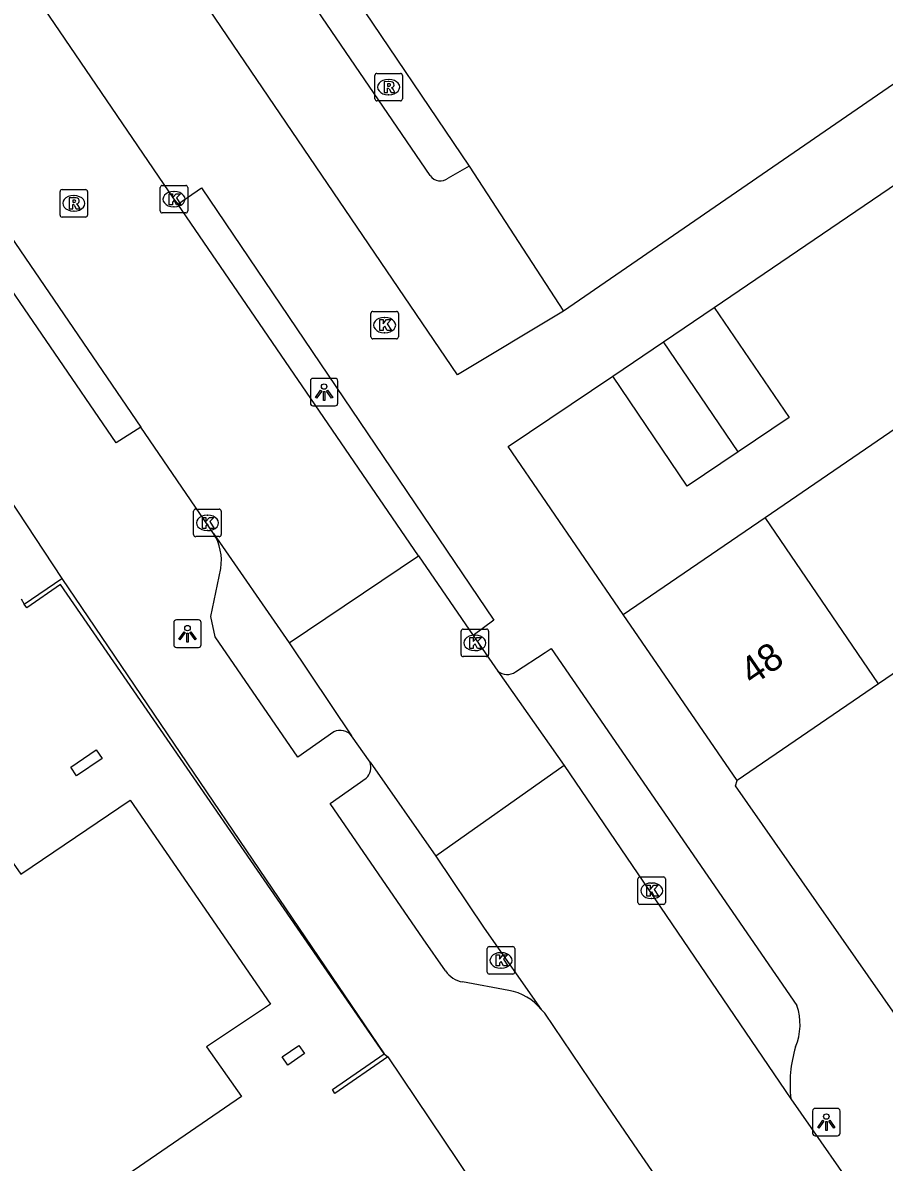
# Model space of a CAD drawing. Extents: x 157466 to 158888, y 383063 to 384677.
# Drawn here: x 158240.07 to 158271.38, y 383594.32 to 383635.75 of the extents above; entities that cross this region are included whole.
import ezdxf

# ---------------------------------------------------------------- set-up
doc = ezdxf.new("R2010")
doc.units = 0
for name, color, linetype in [('IMGEO_Kolk', 7, 'Continuous'), ('IMGEO_Lichtpunt', 7, 'Continuous'), ('IMGEO_Muur', 7, 'Continuous'), ('IMGEO_Pand', 7, 'Continuous'), ('IMGEO_Pand_nummerreeks', 7, 'Continuous'), ('IMGEO_Rijbaan_lokaal_open', 7, 'Continuous'), ('IMGEO_Rioolput', 7, 'Continuous'), ('IMGEO_Voetpad_gesloten', 7, 'Continuous'), ('IMGEO_Voetpad_open', 7, 'Continuous')]:
    doc.layers.add(name, color=color, linetype=linetype)

msp = doc.modelspace()

# ---------------------------------------------------------------- linework, layer by layer
at = {"layer": 'IMGEO_Kolk'}
for p, q in [((158245.063, 383628.908), (158245.063, 383629.76)), ((158245.138, 383629.834), (158245.99, 383629.834)), ((158246.064, 383629.76), (158246.064, 383628.908)), ((158245.551, 383629.614), (158245.576, 383629.614)), ((158245.574, 383629.054), (158245.549, 383629.054)), ((158245.99, 383628.834), (158245.138, 383628.834)), ((158252.794, 383625.255), (158253.646, 383625.255)), ((158252.719, 383624.329), (158252.719, 383625.181)), ((158253.207, 383625.035), (158253.232, 383625.035)), ((158253.72, 383625.181), (158253.72, 383624.329)), ((158253.23, 383624.475), (158253.205, 383624.475)), ((158253.646, 383624.255), (158252.794, 383624.255)), ((158246.278, 383617.139), (158246.278, 383617.991)), ((158246.353, 383618.065), (158247.205, 383618.065)), ((158246.766, 383617.845), (158246.791, 383617.845)), ((158247.279, 383617.991), (158247.279, 383617.139)), ((158247.205, 383617.065), (158246.353, 383617.065)), ((158246.789, 383617.285), (158246.764, 383617.285)), ((158255.998, 383612.776), (158255.998, 383613.628)), ((158256.073, 383613.702), (158256.925, 383613.702)), ((158256.999, 383613.628), (158256.999, 383612.776)), ((158256.486, 383613.482), (158256.511, 383613.482)), ((158256.509, 383612.922), (158256.484, 383612.922)), ((158256.925, 383612.702), (158256.073, 383612.702)), ((158262.425, 383603.767), (158262.425, 383604.619)), ((158262.5, 383604.693), (158263.352, 383604.693)), ((158263.426, 383604.619), (158263.426, 383603.767)), ((158262.913, 383604.473), (158262.938, 383604.473)), ((158263.352, 383603.693), (158262.5, 383603.693)), ((158262.936, 383603.913), (158262.911, 383603.913)), ((158256.948, 383601.234), (158256.948, 383602.086)), ((158257.023, 383602.16), (158257.875, 383602.16)), ((158257.949, 383602.086), (158257.949, 383601.234)), ((158257.436, 383601.94), (158257.461, 383601.94)), ((158257.875, 383601.16), (158257.023, 383601.16)), ((158257.459, 383601.38), (158257.434, 383601.38))]:
    msp.add_line(p, q, dxfattribs=at)
for points in [[(158245.063, 383628.908), (158245.063, 383629.76)], [(158245.138, 383629.834), (158245.99, 383629.834)], [(158246.064, 383629.76), (158246.064, 383628.908)], [(158245.384, 383629.534), (158245.507, 383629.534), (158245.507, 383629.383), (158245.637, 383629.534), (158245.801, 383629.534), (158245.655, 383629.383), (158245.808, 383629.134), (158245.656, 383629.134), (158245.571, 383629.298), (158245.507, 383629.231), (158245.507, 383629.134), (158245.384, 383629.134), (158245.384, 383629.534)], [(158245.99, 383628.834), (158245.138, 383628.834)], [(158252.794, 383625.255), (158253.646, 383625.255)], [(158252.719, 383624.329), (158252.719, 383625.181)], [(158253.04, 383624.955), (158253.163, 383624.955), (158253.163, 383624.804), (158253.293, 383624.955), (158253.457, 383624.955), (158253.311, 383624.804), (158253.464, 383624.555), (158253.312, 383624.555), (158253.227, 383624.719), (158253.163, 383624.652), (158253.163, 383624.555), (158253.04, 383624.555), (158253.04, 383624.955)], [(158253.72, 383625.181), (158253.72, 383624.329)], [(158253.646, 383624.255), (158252.794, 383624.255)], [(158246.278, 383617.139), (158246.278, 383617.991)], [(158246.353, 383618.065), (158247.205, 383618.065)], [(158246.599, 383617.765), (158246.722, 383617.765), (158246.722, 383617.614), (158246.852, 383617.765), (158247.016, 383617.765), (158246.87, 383617.614), (158247.023, 383617.365), (158246.871, 383617.365), (158246.786, 383617.529), (158246.722, 383617.462), (158246.722, 383617.365), (158246.599, 383617.365), (158246.599, 383617.765)], [(158247.279, 383617.991), (158247.279, 383617.139)], [(158247.205, 383617.065), (158246.353, 383617.065)], [(158255.998, 383612.776), (158255.998, 383613.628)], [(158256.073, 383613.702), (158256.925, 383613.702)], [(158256.999, 383613.628), (158256.999, 383612.776)], [(158256.319, 383613.402), (158256.442, 383613.402), (158256.442, 383613.251), (158256.572, 383613.402), (158256.736, 383613.402), (158256.59, 383613.251), (158256.743, 383613.002), (158256.591, 383613.002), (158256.506, 383613.166), (158256.442, 383613.099), (158256.442, 383613.002), (158256.319, 383613.002), (158256.319, 383613.402)], [(158256.925, 383612.702), (158256.073, 383612.702)], [(158262.425, 383603.767), (158262.425, 383604.619)], [(158262.5, 383604.693), (158263.352, 383604.693)], [(158263.426, 383604.619), (158263.426, 383603.767)], [(158262.746, 383604.393), (158262.869, 383604.393), (158262.869, 383604.242), (158262.999, 383604.393), (158263.163, 383604.393), (158263.017, 383604.242), (158263.17, 383603.993), (158263.018, 383603.993), (158262.933, 383604.157), (158262.869, 383604.09), (158262.869, 383603.993), (158262.746, 383603.993), (158262.746, 383604.393)], [(158263.352, 383603.693), (158262.5, 383603.693)], [(158256.948, 383601.234), (158256.948, 383602.086)], [(158257.023, 383602.16), (158257.875, 383602.16)], [(158257.949, 383602.086), (158257.949, 383601.234)], [(158257.269, 383601.86), (158257.392, 383601.86), (158257.392, 383601.709), (158257.522, 383601.86), (158257.686, 383601.86), (158257.54, 383601.709), (158257.693, 383601.46), (158257.541, 383601.46), (158257.456, 383601.624), (158257.392, 383601.557), (158257.392, 383601.46), (158257.269, 383601.46), (158257.269, 383601.86)], [(158257.875, 383601.16), (158257.023, 383601.16)]]:
    msp.add_lwpolyline(points, dxfattribs=at)
for centre, start, end in [((158245.14, 383629.758), 91.552, 178.448), ((158245.14, 383629.758), 91.552, 178.448), ((158245.988, 383629.758), 1.552, 88.448), ((158245.988, 383629.758), 1.552, 88.448), ((158245.14, 383628.91), 181.552, 268.448), ((158245.14, 383628.91), 181.552, 268.448), ((158245.988, 383628.91), 271.552, 358.448), ((158245.988, 383628.91), 271.552, 358.448), ((158252.796, 383625.179), 91.552, 178.448), ((158252.796, 383625.179), 91.552, 178.448), ((158253.644, 383625.179), 1.552, 88.448), ((158253.644, 383625.179), 1.552, 88.448), ((158252.796, 383624.331), 181.552, 268.448), ((158252.796, 383624.331), 181.552, 268.448), ((158253.644, 383624.331), 271.552, 358.448), ((158253.644, 383624.331), 271.552, 358.448), ((158246.355, 383617.989), 91.552, 178.448), ((158246.355, 383617.989), 91.552, 178.448), ((158247.203, 383617.989), 1.552, 88.448), ((158247.203, 383617.989), 1.552, 88.448), ((158246.355, 383617.141), 181.552, 268.448), ((158246.355, 383617.141), 181.552, 268.448), ((158247.203, 383617.141), 271.552, 358.448), ((158247.203, 383617.141), 271.552, 358.448), ((158256.075, 383613.626), 91.552, 178.448), ((158256.075, 383613.626), 91.552, 178.448), ((158256.923, 383613.626), 1.552, 88.448), ((158256.923, 383613.626), 1.552, 88.448), ((158256.075, 383612.778), 181.552, 268.448), ((158256.075, 383612.778), 181.552, 268.448), ((158256.923, 383612.778), 271.552, 358.448), ((158256.923, 383612.778), 271.552, 358.448), ((158262.502, 383604.617), 91.552, 178.448), ((158262.502, 383604.617), 91.552, 178.448), ((158263.35, 383604.617), 1.552, 88.448), ((158263.35, 383604.617), 1.552, 88.448), ((158262.502, 383603.769), 181.552, 268.448), ((158262.502, 383603.769), 181.552, 268.448), ((158263.35, 383603.769), 271.552, 358.448), ((158263.35, 383603.769), 271.552, 358.448), ((158257.025, 383602.084), 91.552, 178.448), ((158257.025, 383602.084), 91.552, 178.448), ((158257.873, 383602.084), 1.552, 88.448), ((158257.873, 383602.084), 1.552, 88.448), ((158257.025, 383601.236), 181.552, 268.448), ((158257.025, 383601.236), 181.552, 268.448), ((158257.873, 383601.236), 271.552, 358.448), ((158257.873, 383601.236), 271.552, 358.448)]:
    msp.add_arc(centre, 0.0765, start, end, dxfattribs=at)
for centre, major_axis, ratio, start_param, end_param in [((158245.55, 383629.334), (-0.387, 0.002), 0.722429, 4.712389, 7.853982), ((158245.575, 383629.334), (-0.39, 0.002), 0.717154, 1.570796, 4.712389), ((158253.206, 383624.755), (-0.387, 0.002), 0.722429, 4.712389, 7.853982), ((158253.231, 383624.755), (-0.39, 0.002), 0.717154, 1.570796, 4.712389), ((158246.765, 383617.565), (-0.387, 0.002), 0.722429, 4.712389, 7.853982), ((158246.79, 383617.565), (-0.39, 0.002), 0.717154, 1.570796, 4.712389), ((158256.485, 383613.202), (-0.387, 0.002), 0.722429, 4.712389, 7.853982), ((158256.51, 383613.202), (-0.39, 0.002), 0.717154, 1.570796, 4.712389), ((158262.912, 383604.193), (-0.387, 0.002), 0.722429, 4.712389, 7.853982), ((158262.937, 383604.193), (-0.39, 0.002), 0.717154, 1.570796, 4.712389), ((158257.435, 383601.66), (-0.387, 0.002), 0.722429, 4.712389, 7.853982), ((158257.46, 383601.66), (-0.39, 0.002), 0.717154, 1.570796, 4.712389)]:
    msp.add_ellipse(centre, major_axis=major_axis, ratio=ratio, start_param=start_param, end_param=end_param, dxfattribs=at)
at = {"layer": 'IMGEO_Lichtpunt'}
for p, q in [((158250.52, 383622.724), (158250.52, 383621.917)), ((158250.52, 383622.724), (158250.52, 383621.917)), ((158251.422, 383622.819), (158250.614, 383622.819)), ((158251.422, 383622.819), (158250.614, 383622.819)), ((158251.516, 383621.917), (158251.516, 383622.724)), ((158251.516, 383621.917), (158251.516, 383622.724)), ((158250.614, 383621.823), (158251.422, 383621.823)), ((158250.614, 383621.823), (158251.422, 383621.823)), ((158246.458, 383614.036), (158245.65, 383614.036)), ((158246.458, 383614.036), (158245.65, 383614.036)), ((158245.556, 383613.941), (158245.556, 383613.134)), ((158245.556, 383613.941), (158245.556, 383613.134)), ((158246.552, 383613.134), (158246.552, 383613.941)), ((158246.552, 383613.134), (158246.552, 383613.941)), ((158245.65, 383613.04), (158246.458, 383613.04)), ((158245.65, 383613.04), (158246.458, 383613.04)), ((158269.677, 383596.279), (158268.869, 383596.279)), ((158269.677, 383596.279), (158268.869, 383596.279)), ((158268.775, 383596.184), (158268.775, 383595.377)), ((158268.775, 383596.184), (158268.775, 383595.377)), ((158269.771, 383595.377), (158269.771, 383596.184)), ((158269.771, 383595.377), (158269.771, 383596.184)), ((158268.869, 383595.283), (158269.677, 383595.283)), ((158268.869, 383595.283), (158269.677, 383595.283))]:
    msp.add_line(p, q, dxfattribs=at)
for points in [[(158250.894, 383622.388), (158250.933, 383622.36), (158250.745, 383622.098), (158250.707, 383622.125), (158250.894, 383622.388)], [(158250.996, 383622.34), (158251.043, 383622.34), (158251.043, 383622.018), (158250.996, 383622.018), (158250.996, 383622.34)], [(158251.106, 383622.36), (158251.144, 383622.387), (158251.331, 383622.125), (158251.292, 383622.097), (158251.106, 383622.36)], [(158245.93, 383613.605), (158245.969, 383613.577), (158245.781, 383613.315), (158245.743, 383613.342), (158245.93, 383613.605)], [(158246.142, 383613.577), (158246.18, 383613.604), (158246.367, 383613.342), (158246.328, 383613.314), (158246.142, 383613.577)], [(158246.032, 383613.557), (158246.079, 383613.557), (158246.079, 383613.235), (158246.032, 383613.235), (158246.032, 383613.557)], [(158269.149, 383595.848), (158269.188, 383595.82), (158269, 383595.558), (158268.962, 383595.585), (158269.149, 383595.848)], [(158269.251, 383595.8), (158269.298, 383595.8), (158269.298, 383595.478), (158269.251, 383595.478), (158269.251, 383595.8)], [(158269.361, 383595.82), (158269.399, 383595.847), (158269.586, 383595.585), (158269.547, 383595.557), (158269.361, 383595.82)]]:
    msp.add_lwpolyline(points, dxfattribs=at)
for centre in [(158251.019, 383622.522), (158246.055, 383613.739), (158269.274, 383595.982)]:
    msp.add_circle(centre, 0.0994, dxfattribs=at)
for centre, start, end in [((158250.614, 383622.724), 90, 180), ((158250.614, 383622.724), 90, 180), ((158251.422, 383622.724), 0, 90), ((158251.422, 383622.724), 0, 90), ((158250.614, 383621.917), 180, 270), ((158250.614, 383621.917), 180, 270), ((158251.422, 383621.917), 270, 0), ((158251.422, 383621.917), 270, 360), ((158245.65, 383613.941), 90, 180), ((158245.65, 383613.941), 90, 180), ((158246.458, 383613.941), 0, 90), ((158246.458, 383613.941), 0, 90), ((158245.65, 383613.134), 180, 270), ((158245.65, 383613.134), 180, 270), ((158246.458, 383613.134), 270, 0), ((158246.458, 383613.134), 270, 360), ((158268.869, 383596.184), 90, 180), ((158268.869, 383596.184), 90, 180), ((158269.677, 383596.184), 0, 90), ((158269.677, 383596.184), 0, 90), ((158268.869, 383595.377), 180, 270), ((158268.869, 383595.377), 180, 270), ((158269.677, 383595.377), 270, 0), ((158269.677, 383595.377), 270, 360)]:
    msp.add_arc(centre, 0.0946, start, end, dxfattribs=at)
at = {"layer": 'IMGEO_Muur'}
for points in [[(158240.122, 383614.615), (158241.491, 383615.546)], [(158253.203, 383598.26), (158241.441, 383615.32), (158240.211, 383614.478), (158240.122, 383614.615)], [(158241.491, 383615.546), (158253.203, 383598.26)], [(158253.341, 383598.153), (158251.405, 383596.822), (158251.319, 383596.96), (158253.203, 383598.26)], [(158253.203, 383598.26), (158253.341, 383598.153)]]:
    msp.add_lwpolyline(points, dxfattribs=at)
at = {"layer": 'IMGEO_Pand'}
for points in [[(158297.608, 383651.339), (158259.719, 383625.262)], [(158243.176, 383649.959), (158256.289, 383630.536)], [(158256.289, 383630.536), (158259.719, 383625.262)], [(158263.359, 383624.146), (158265.202, 383625.393)], [(158265.202, 383625.393), (158267.925, 383621.396), (158266.07, 383620.145)], [(158261.515, 383622.899), (158263.359, 383624.146)], [(158266.07, 383620.145), (158263.359, 383624.146)], [(158266.07, 383620.145), (158264.215, 383618.895), (158261.515, 383622.899)], [(158267.045, 383617.758), (158272.272, 383621.331)], [(158261.892, 383614.235), (158267.045, 383617.758)], [(158271.175, 383611.716), (158267.045, 383617.758)], [(158276.402, 383615.29), (158271.175, 383611.716)], [(158266.03, 383608.194), (158261.892, 383614.235)], [(158271.175, 383611.716), (158266.03, 383608.194)], [(158241.814, 383608.686), (158242.739, 383609.311), (158242.95, 383608.998), (158242.025, 383608.373), (158241.814, 383608.686)], [(158215.793, 383590.872), (158227.446, 383598.845), (158228.316, 383597.574), (158231.001, 383599.411), (158231.8, 383599.958), (158230.932, 383601.23), (158238.75, 383606.566), (158240, 383604.79), (158243.968, 383607.489), (158249.07, 383600.072), (158246.747, 383598.511), (158248.015, 383596.714), (158238.501, 383590.195), (158236.822, 383589.045)], [(158249.703, 383597.854), (158249.497, 383598.154), (158250.107, 383598.571), (158250.313, 383598.271), (158249.703, 383597.854)]]:
    msp.add_lwpolyline(points, dxfattribs=at)
at = {"layer": 'IMGEO_Rijbaan_lokaal_open'}
for points in [[(158210.568, 383680.576), (158210.773, 383680.301), (158214.72, 383674.526), (158224.589, 383660.087), (158236.121, 383643.187), (158245.564, 383629.334), (158245.709, 383629.148)], [(158237.164, 383631.582), (158244.36, 383621.051)], [(158254.454, 383616.371), (158245.709, 383629.148)], [(158246.999, 383617.179), (158244.36, 383621.051)], [(158246.999, 383617.179), (158249.746, 383613.209)], [(158249.746, 383613.209), (158254.454, 383616.371)], [(158254.454, 383616.371), (158256.439, 383613.471)], [(158249.746, 383613.209), (158252.017, 383609.828)], [(158256.439, 383613.471), (158257.329, 383612.17)], [(158257.329, 383612.17), (158259.75, 383608.744)], [(158252.693, 383608.864), (158252.017, 383609.828)], [(158252.693, 383608.864), (158255.078, 383605.443)], [(158259.75, 383608.744), (158255.078, 383605.443)], [(158259.75, 383608.744), (158267.986, 383596.629)], [(158255.078, 383605.443), (158256.84, 383602.832), (158258.908, 383599.874)], [(158264.184, 383592.177), (158263.501, 383593.197), (158262.585, 383594.528), (158261, 383596.831), (158259.046, 383599.735), (158258.908, 383599.874)], [(158267.986, 383596.629), (158270.806, 383592.574)]]:
    msp.add_lwpolyline(points, dxfattribs=at)
at = {"layer": 'IMGEO_Rioolput'}
for p, q in [((158252.94, 383633.908), (158253.792, 383633.908)), ((158252.865, 383632.982), (158252.865, 383633.834)), ((158253.353, 383633.688), (158253.378, 383633.688)), ((158253.866, 383633.834), (158253.866, 383632.982)), ((158253.376, 383633.128), (158253.351, 383633.128)), ((158253.792, 383632.908), (158252.94, 383632.908)), ((158241.422, 383628.757), (158241.422, 383629.609)), ((158241.497, 383629.683), (158242.349, 383629.683)), ((158241.91, 383629.463), (158241.935, 383629.463)), ((158242.423, 383629.609), (158242.423, 383628.757)), ((158242.349, 383628.683), (158241.497, 383628.683)), ((158241.933, 383628.903), (158241.908, 383628.903))]:
    msp.add_line(p, q, dxfattribs=at)
for points in [[(158252.94, 383633.908), (158253.792, 383633.908)], [(158252.865, 383632.982), (158252.865, 383633.834)], [(158253.454, 383633.606), (158253.202, 383633.608), (158253.202, 383633.208)], [(158253.38, 383633.527), (158253.326, 383633.527), (158253.326, 383633.446)], [(158253.866, 383633.834), (158253.866, 383632.982)], [(158253.202, 383633.208), (158253.326, 383633.208), (158253.326, 383633.37), (158253.337, 383633.37)], [(158253.326, 383633.446), (158253.378, 383633.446)], [(158253.384, 383633.341), (158253.455, 383633.208), (158253.595, 383633.208), (158253.53, 383633.334)], [(158253.792, 383632.908), (158252.94, 383632.908)], [(158241.422, 383628.757), (158241.422, 383629.609)], [(158241.497, 383629.683), (158242.349, 383629.683)], [(158242.011, 383629.381), (158241.759, 383629.383), (158241.759, 383628.983)], [(158242.423, 383629.609), (158242.423, 383628.757)], [(158241.759, 383628.983), (158241.883, 383628.983), (158241.883, 383629.145), (158241.894, 383629.145)], [(158241.937, 383629.302), (158241.883, 383629.302), (158241.883, 383629.221)], [(158241.883, 383629.221), (158241.935, 383629.221)], [(158241.941, 383629.116), (158242.012, 383628.983), (158242.152, 383628.983), (158242.087, 383629.109)], [(158242.349, 383628.683), (158241.497, 383628.683)]]:
    msp.add_lwpolyline(points, dxfattribs=at)
for centre, radius, start, end in [((158252.942, 383633.832), 0.0765, 91.552, 178.448), ((158252.942, 383633.832), 0.0765, 91.552, 178.448), ((158253.79, 383633.832), 0.0765, 1.552, 88.448), ((158253.79, 383633.832), 0.0765, 1.552, 88.448), ((158253.386, 383633.431), 0.0964, 77.0061, 93.1865), ((158253.4, 383633.488), 0.0378, 276.6634, 79.6772), ((158253.453, 383633.496), 0.109, 350.3612, 89.416), ((158253.451, 383633.496), 0.112, 277.5842, 350.9817), ((158253.336, 383633.317), 0.0533, 26.0293, 88.6989), ((158253.362, 383633.635), 0.19, 274.7715, 282.9687), ((158253.435, 383633.281), 0.108, 29.5134, 73.7905), ((158252.942, 383632.984), 0.0765, 181.552, 268.448), ((158252.942, 383632.984), 0.0765, 181.552, 268.448), ((158253.79, 383632.984), 0.0765, 271.552, 358.448), ((158253.79, 383632.984), 0.0765, 271.552, 358.448), ((158241.499, 383629.607), 0.0765, 91.552, 178.448), ((158241.499, 383629.607), 0.0765, 91.552, 178.448), ((158242.01, 383629.271), 0.109, 350.3612, 89.416), ((158242.347, 383629.607), 0.0765, 1.552, 88.448), ((158242.347, 383629.607), 0.0765, 1.552, 88.448), ((158241.893, 383629.092), 0.0533, 26.0293, 88.6989), ((158241.919, 383629.41), 0.19, 274.7715, 282.9687), ((158241.943, 383629.206), 0.0964, 77.0061, 93.1865), ((158241.957, 383629.263), 0.0378, 276.6634, 79.6772), ((158242.008, 383629.271), 0.112, 277.5842, 350.9817), ((158241.992, 383629.056), 0.108, 29.5134, 73.7905), ((158241.499, 383628.759), 0.0765, 181.552, 268.448), ((158241.499, 383628.759), 0.0765, 181.552, 268.448), ((158242.347, 383628.759), 0.0765, 271.552, 358.448), ((158242.347, 383628.759), 0.0765, 271.552, 358.448)]:
    msp.add_arc(centre, radius, start, end, dxfattribs=at)
for centre, major_axis, ratio, start_param, end_param in [((158253.352, 383633.408), (-0.387, 0.002), 0.722429, 4.712389, 7.853982), ((158253.377, 383633.408), (-0.39, 0.002), 0.717154, 1.570796, 4.712389), ((158241.909, 383629.183), (-0.387, 0.002), 0.722429, 4.712389, 7.853982), ((158241.934, 383629.183), (-0.39, 0.002), 0.717154, 1.570796, 4.712389)]:
    msp.add_ellipse(centre, major_axis=major_axis, ratio=ratio, start_param=start_param, end_param=end_param, dxfattribs=at)
at = {"layer": 'IMGEO_Voetpad_gesloten'}
msp.add_lwpolyline([(158245.709, 383629.148), (158246.567, 383629.75), (158257.189, 383614.033), (158256.439, 383613.471)], dxfattribs=at)
at = {"layer": 'IMGEO_Voetpad_open'}
for points in [[(158259.719, 383625.262), (158255.866, 383622.943), (158236.752, 383651.09), (158241.668, 383654.423)], [(158254.869, 383630.19), (158242.25, 383648.704)], [(158244.36, 383621.051), (158243.465, 383620.474), (158236.284, 383630.945)], [(158256.289, 383630.536), (158255.531, 383630.094)], [(158265.202, 383625.393), (158271.86, 383629.929)], [(158261.892, 383614.235), (158257.704, 383620.348), (158261.515, 383622.899)], [(158237.929, 383620.937), (158241.491, 383615.546)], [(158251.375, 383609.973), (158250.07, 383609.043), (158247.06, 383613.427), (158246.906, 383614.159), (158247.263, 383615.909)], [(158240.015, 383614.801), (158240.122, 383614.615)], [(158257.977, 383612.145), (158259.057, 383612.856), (158259.268, 383612.995), (158268.201, 383600.024)], [(158255.43, 383601.276), (158254.625, 383602.449), (158251.234, 383607.364), (158252.553, 383608.285)], [(158272.753, 383598.283), (158265.971, 383608.001), (158266.03, 383608.194)], [(158257.733, 383600.566), (158256.054, 383600.876)], [(158253.341, 383598.153), (158256.385, 383593.609)]]:
    msp.add_lwpolyline(points, dxfattribs=at)
for centre, radius, start, end in [((158255.248, 383630.476), 0.475, 217.0004, 306.4971), ((158245.465, 383616.198), 1.821, 350.8747, 32.6114), ((158257.671, 383612.618), 0.564, 232.6797, 302.9015), ((158251.601, 383609.479), 0.543, 39.9565, 114.5893), ((158252.124, 383608.695), 0.593, 316.2791, 16.5349), ((158256.234, 383601.844), 0.985, 215.2305, 259.4476), ((158257.411, 383598.675), 1.918, 38.6806, 80.3287), ((158266.191, 383599.331), 2.126, 337.4834, 19.0198), ((158272.634, 383597.164), 4.679, 163.1989, 186.571)]:
    msp.add_arc(centre, radius, start, end, dxfattribs=at)

# ---------------------------------------------------------------- texts
at = {"layer": 'IMGEO_Pand_nummerreeks'}
msp.add_text('48', height=1, rotation=34.3617, dxfattribs=at).set_placement((158266.58, 383611.627))

doc.saveas('drawing.dxf')
